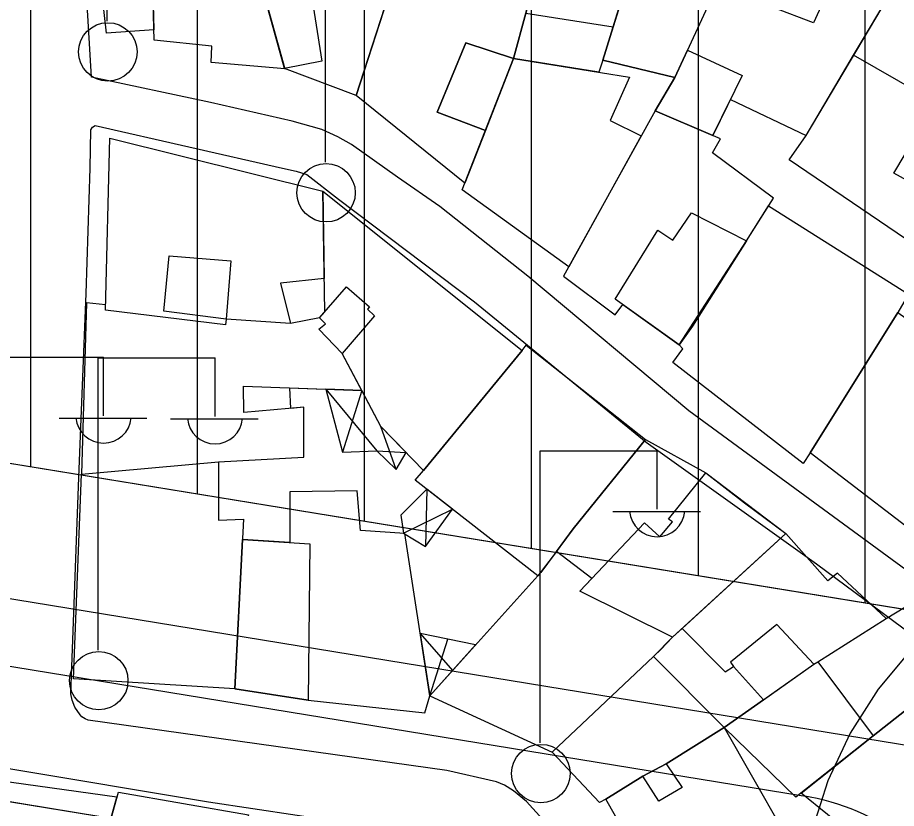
# Model space of a CAD drawing. Extents: x 417997 to 421451, y 4451742 to 4455216.
# Drawn here: x 419472 to 419524.6, y 4453182.9 to 4453230.3 of the extents above; entities that cross this region are included whole.
import ezdxf

# ---------------------------------------------------------------- set-up
doc = ezdxf.new("R2010")
doc.units = 0
for name, color, linetype in [('ADAKENARI', 7, 'Continuous'), ('B_Mesken', 7, 'Continuous'), ('B_Sundurma', 7, 'Continuous'), ('B_Teras', 7, 'Continuous'), ('KALDIRIM', 7, 'Continuous'), ('KD_KAV_25', 7, 'Continuous'), ('PL_KON_MEV_350', 7, 'Continuous'), ('S_Elektrik_Diregi', 7, 'Continuous'), ('TR_ORTAYOGUNKONUT', 7, 'Continuous'), ('Yol_Sose', 7, 'Continuous')]:
    doc.layers.add(name, color=color, linetype=linetype)

msp = doc.modelspace()

# ---------------------------------------------------------------- linework, layer by layer
at = {"layer": 'ADAKENARI'}
for p, q in [((419538.425, 4453192.648), (419256.318, 4453238.725)), ((419538.425, 4453192.648), (419256.318, 4453238.725)), ((419340.372, 4453204.731), (419516.46, 4453175.97)), ((419340.372, 4453204.731), (419516.46, 4453175.97))]:
    msp.add_line(p, q, dxfattribs=at)
at = {"layer": 'B_Mesken'}
for points in [[(419479.91, 4453238.81), (419484.684, 4453239.143), (419487.993, 4453227.225), (419483.588, 4453227.599), (419483.635, 4453228.578), (419480.173, 4453228.936)], [(419480.156, 4453229.555), (419477.315, 4453229.354), (419476.803, 4453233.98), (419477.173, 4453234.266), (419476.709, 4453238.631), (419479.911, 4453238.765)], [(419484.783, 4453238.788), (419496.257, 4453237.895), (419492.281, 4453225.619), (419487.99, 4453227.235), (419487.993, 4453227.225), (419486.642, 4453232.093)], [(419503.323, 4453234.006), (419504.584, 4453238.355), (419509.935, 4453237.054), (419508.59, 4453232.699), (419507.675, 4453229.733), (419507.061, 4453227.747), (419506.811, 4453227.014), (419501.709, 4453227.841), (419502.447, 4453230.545)], [(419496.257, 4453237.895), (419504.113, 4453236.73), (419503.323, 4453234.006), (419503.053, 4453232.938), (419502.447, 4453230.545), (419501.709, 4453227.841), (419500.021, 4453223.522), (419498.788, 4453220.366), (419492.281, 4453225.619), (419494.978, 4453233.945)], [(419515.311, 4453235.225), (419509.935, 4453237.054), (419507.061, 4453227.747), (419511.365, 4453226.703), (419510.19, 4453224.707), (419513.639, 4453223.218), (419514.705, 4453225.388), (419519.235, 4453223.224), (419524.541, 4453232.196), (419521.233, 4453233.382), (419521.354, 4453233.647), (419518.975, 4453234.554), (419518.861, 4453234.309), (419515.474, 4453235.556)], [(419519.235, 4453223.224), (419522.08, 4453228.035), (419524.541, 4453232.196), (419533.192, 4453226.992), (419528.228, 4453218.901), (419526.311, 4453216.27), (419518.219, 4453221.774), (419519.235, 4453223.224)], [(419505.015, 4453215.358), (419498.63, 4453219.962), (419501.709, 4453227.841), (419508.659, 4453226.714), (419507.496, 4453224.131), (419509.353, 4453223.194)], [(419516.761, 4453218.652), (419517.274, 4453219.467), (419513.629, 4453222.189), (419514.094, 4453223.021), (419510.19, 4453224.707), (419504.7, 4453214.789), (419507.79, 4453212.485), (419508.246, 4453213.094), (419511.635, 4453210.685), (419512.418, 4453211.794), (419515.67, 4453216.917), (419516.761, 4453218.652)], [(419490.279, 4453219.878), (419490.361, 4453214.663), (419487.742, 4453214.368), (419488.337, 4453211.95), (419484.492, 4453212.224), (419484.452, 4453211.869), (419477.259, 4453212.747), (419477.521, 4453223.066)], [(419490.392, 4453212.654), (419490.279, 4453219.878), (419502.217, 4453210.339), (419496.312, 4453203.141), (419493.763, 4453205.794), (419491.428, 4453210.157), (419490.032, 4453211.61), (419490.437, 4453211.935), (419490.079, 4453212.296)], [(419516.987, 4453219.01), (419525.368, 4453213.71), (419524.724, 4453212.625), (419519.469, 4453204.208), (419519.056, 4453203.563), (419511.251, 4453209.614), (419511.851, 4453210.439), (419511.635, 4453210.685), (419515.67, 4453216.917)], [(419488.362, 4453206.868), (419488.305, 4453208.102), (419492.608, 4453207.952), (419491.428, 4453210.157), (419490.032, 4453211.61), (419490.437, 4453211.935), (419490.079, 4453212.296), (419488.337, 4453211.95), (419484.492, 4453212.224), (419484.452, 4453211.869), (419477.259, 4453212.747), (419477.267, 4453213.07), (419476.126, 4453213.192), (419475.827, 4453202.92), (419484.03, 4453203.661), (419489.146, 4453203.952), (419489.143, 4453206.935)], [(419524.724, 4453212.625), (419529.538, 4453209.207), (419528.229, 4453207.583), (419531.898, 4453204.869), (419527.594, 4453197.97), (419519.469, 4453204.208)], [(419502.217, 4453210.339), (419502.458, 4453210.654), (419509.604, 4453205.001), (419505.275, 4453199.657), (419503.341, 4453197.041), (419503.153, 4453196.841), (419495.813, 4453202.57), (419496.312, 4453203.141), (419502.217, 4453210.339)], [(419506.4, 4453196.683), (419504.269, 4453198.297), (419505.275, 4453199.657), (419509.604, 4453205.001), (419513.215, 4453203.008), (419518.013, 4453199.381), (419511.803, 4453193.679), (419511.229, 4453193.152), (419505.681, 4453195.925)], [(419475.827, 4453202.92), (419484.03, 4453203.661), (419484.029, 4453200.169), (419485.523, 4453200.232), (419485.006, 4453190.062), (419475.347, 4453190.665)], [(419488.305, 4453201.877), (419488.301, 4453198.836), (419485.461, 4453199.022), (419485.006, 4453190.062), (419489.4, 4453189.393), (419496.397, 4453188.633), (419496.686, 4453189.648), (419495.191, 4453199.383), (419492.532, 4453199.55), (419492.334, 4453201.934)], [(419519.941, 4453191.682), (419524.022, 4453194.281), (419521.11, 4453196.994), (419520.535, 4453196.529), (419518.013, 4453199.381), (419511.803, 4453193.679), (419511.229, 4453193.152), (419510.542, 4453192.451), (419510.098, 4453191.997), (419514.322, 4453187.746), (419516.679, 4453189.41), (419519.695, 4453191.545)], [(419503.153, 4453196.841), (419496.686, 4453189.648), (419504.023, 4453186.261), (419510.098, 4453191.997), (419511.229, 4453193.152), (419505.681, 4453195.925), (419506.4, 4453196.683), (419504.269, 4453198.297)], [(419524.022, 4453194.281), (419525.149, 4453194.958), (419528.803, 4453191.625), (419523.248, 4453187.244), (419518.618, 4453183.565), (419514.322, 4453187.746), (419516.679, 4453189.41), (419519.695, 4453191.545), (419519.941, 4453191.682), (419524.022, 4453194.281)], [(419510.098, 4453191.997), (419514.322, 4453187.746), (419510.855, 4453185.579), (419509.46, 4453184.829), (419507.228, 4453183.463), (419506.859, 4453183.257), (419504.023, 4453186.261)], [(419528.803, 4453191.625), (419531.967, 4453188.805), (419523.67, 4453179.973), (419518.936, 4453183.817), (419523.248, 4453187.244)], [(419510.855, 4453185.579), (419514.322, 4453187.746), (419519.489, 4453178.688), (419518.513, 4453178.196), (419511.99, 4453174.934), (419510.283, 4453178.087), (419507.228, 4453183.463), (419509.46, 4453184.829)], [(419477.944, 4453183.57), (419470.025, 4453184.675), (419465.602, 4453171.002), (419473.913, 4453169.03)], [(419473.711, 4453168.303), (419478.031, 4453183.883), (419485.82, 4453182.514), (419481.938, 4453167.185), (419478.439, 4453168.036), (419478.075, 4453167.002)]]:
    msp.add_lwpolyline(points, close=True, dxfattribs=at)
at = {"layer": 'B_Sundurma'}
for p, q in [((419490.463, 4453208.027), (419493.507, 4453204.329)), ((419492.608, 4453207.952), (419491.466, 4453204.245)), ((419494.667, 4453203.204), (419493.763, 4453205.794)), ((419493.507, 4453204.329), (419495.273, 4453204.222)), ((419496.512, 4453202.024), (419496.434, 4453198.586)), ((419495.108, 4453199.388), (419498.042, 4453200.83)), ((419496.113, 4453193.38), (419498.055, 4453191.171)), ((419496.686, 4453189.648), (419497.768, 4453193.037))]:
    msp.add_line(p, q, dxfattribs=at)
for points in [[(419492.608, 4453207.952), (419490.463, 4453208.027), (419491.466, 4453204.245), (419493.507, 4453204.329), (419494.667, 4453203.204), (419495.273, 4453204.222), (419493.763, 4453205.794)], [(419496.512, 4453202.024), (419494.949, 4453200.47), (419495.108, 4453199.388), (419496.434, 4453198.586), (419498.042, 4453200.83)], [(419496.686, 4453189.648), (419499.424, 4453192.693), (419496.113, 4453193.38)]]:
    msp.add_lwpolyline(points, close=True, dxfattribs=at)
at = {"layer": 'B_Teras'}
for points in [[(419507.061, 4453227.747), (419509.935, 4453237.054), (419515.311, 4453235.225), (419511.365, 4453226.703)], [(419517.267, 4453230.885), (419518.975, 4453234.554), (419521.354, 4453233.647), (419519.669, 4453229.972)], [(419494.978, 4453233.945), (419503.053, 4453232.938), (419502.447, 4453230.545), (419501.709, 4453227.841), (419498.852, 4453228.783), (419497.131, 4453224.625), (419500.021, 4453223.522), (419498.788, 4453220.366), (419492.281, 4453225.619)], [(419487.99, 4453227.235), (419486.642, 4453232.093), (419489.476, 4453232.399), (419490.225, 4453227.674)], [(419522.08, 4453228.035), (419524.541, 4453232.196), (419533.192, 4453226.992), (419528.228, 4453218.901), (419524.493, 4453220.965), (419525.785, 4453223.138), (419527.648, 4453222.136), (419528.854, 4453224.138)], [(419501.709, 4453227.841), (419502.447, 4453230.545), (419507.675, 4453229.733), (419507.061, 4453227.747), (419506.811, 4453227.014)], [(419498.852, 4453228.783), (419501.709, 4453227.841), (419500.021, 4453223.522), (419497.131, 4453224.625)], [(419510.19, 4453224.707), (419511.365, 4453226.703), (419512.122, 4453228.337), (419515.407, 4453226.816), (419513.639, 4453223.218)], [(419515.67, 4453216.917), (419512.418, 4453211.794), (419511.635, 4453210.685), (419507.797, 4453213.412), (419510.347, 4453217.543), (419511.244, 4453216.952), (419512.374, 4453218.593)], [(419480.747, 4453212.705), (419481.066, 4453216.017), (419484.765, 4453215.707), (419484.492, 4453212.224)], [(419491.428, 4453210.157), (419490.032, 4453211.61), (419490.437, 4453211.935), (419490.079, 4453212.296), (419491.704, 4453214.152), (419493.083, 4453212.95), (419492.963, 4453212.809), (419493.372, 4453212.417)], [(419484.03, 4453203.661), (419489.146, 4453203.952), (419489.143, 4453206.935), (419485.55, 4453206.625), (419485.536, 4453208.198), (419492.608, 4453207.952), (419491.428, 4453210.157), (419490.032, 4453211.61), (419490.437, 4453211.935), (419490.079, 4453212.296), (419488.337, 4453211.95), (419484.492, 4453212.224), (419484.452, 4453211.869), (419477.259, 4453212.747), (419477.267, 4453213.07), (419476.126, 4453213.192), (419475.827, 4453202.92)], [(419515.534, 4453201.218), (419518.013, 4453199.381), (419511.229, 4453193.152), (419505.681, 4453195.925), (419509.557, 4453200.012), (419510.464, 4453199.167), (419511.227, 4453200.065), (419510.994, 4453200.231), (419513.215, 4453203.008)], [(419485.461, 4453199.022), (419489.503, 4453198.757), (419489.4, 4453189.393), (419485.006, 4453190.062)], [(419516.679, 4453189.41), (419519.695, 4453191.545), (419517.475, 4453193.924), (419514.704, 4453191.663), (419514.879, 4453191.409)], [(419514.322, 4453187.746), (419510.098, 4453191.997), (419511.229, 4453193.152), (419511.803, 4453193.679), (419514.391, 4453191.074), (419514.879, 4453191.409), (419516.679, 4453189.41)], [(419519.695, 4453191.545), (419519.941, 4453191.682), (419523.248, 4453187.244), (419518.618, 4453183.565), (419514.322, 4453187.746)], [(419511.803, 4453184.143), (419510.403, 4453183.326), (419509.46, 4453184.829), (419510.855, 4453185.579)]]:
    msp.add_lwpolyline(points, close=True, dxfattribs=at)
at = {"layer": 'KALDIRIM'}
for p, q in [((419389.848, 4453208.809), (419533.584, 4453185.332)), ((419389.848, 4453208.809), (419533.584, 4453185.332)), ((419389.63, 4453204.792), (419519.061, 4453183.651)), ((419389.63, 4453204.792), (419519.061, 4453183.651))]:
    msp.add_line(p, q, dxfattribs=at)
msp.add_arc((419516.778, 4453169.672), 14.165, 331.5469, 80.7236, dxfattribs=at)
msp.add_arc((419516.778, 4453169.672), 14.165, 331.5469, 80.7236, dxfattribs=at)
at = {"layer": 'KD_KAV_25'}
for p, q in [((419525.559, 4453192.469), (419523.558, 4453190.05)), ((419525.559, 4453192.469), (419523.558, 4453190.05)), ((419523.558, 4453190.05), (419521.876, 4453187.399)), ((419523.558, 4453190.05), (419521.876, 4453187.399)), ((419521.876, 4453187.399), (419520.539, 4453184.559)), ((419521.876, 4453187.399), (419520.539, 4453184.559)), ((419520.539, 4453184.559), (419519.569, 4453181.573)), ((419520.539, 4453184.559), (419519.569, 4453181.573))]:
    msp.add_line(p, q, dxfattribs=at)
at = {"layer": 'PL_KON_MEV_350'}
for points in [[(419660.82, 4453311.511), (419569.02, 4453203.864), (419566.405, 4453201.13), (419563.496, 4453198.712), (419560.331, 4453196.641), (419556.951, 4453194.943), (419553.4, 4453193.641), (419549.723, 4453192.751), (419545.969, 4453192.286), (419542.186, 4453192.252), (419538.425, 4453192.648), (419256.318, 4453238.725)], [(419340.372, 4453204.731), (419516.46, 4453175.97), (419521.565, 4453165.566), (419457.346, 4453047.058)]]:
    msp.add_lwpolyline(points, dxfattribs=at)
at = {"layer": 'S_Elektrik_Diregi'}
for p, q in [((419477.365, 4453230.067), (419477.365, 4453247.567)), ((419490.436, 4453221.627), (419490.436, 4453239.127)), ((419470.142, 4453209.932), (419477.142, 4453209.932)), ((419476.819, 4453192.39), (419476.819, 4453209.89)), ((419476.819, 4453209.89), (419483.819, 4453209.89)), ((419477.142, 4453206.432), (419477.142, 4453209.932)), ((419483.819, 4453206.39), (419483.819, 4453209.89)), ((419474.482, 4453206.292), (419479.732, 4453206.292)), ((419481.159, 4453206.25), (419486.409, 4453206.25)), ((419503.306, 4453186.824), (419503.306, 4453204.324)), ((419503.306, 4453204.324), (419510.306, 4453204.324)), ((419510.306, 4453200.824), (419510.306, 4453204.324)), ((419507.646, 4453200.684), (419512.896, 4453200.684))]:
    msp.add_line(p, q, dxfattribs=at)
for centre in [(419477.401, 4453228.232), (419490.472, 4453219.791), (419476.855, 4453190.555), (419503.342, 4453184.989)]:
    msp.add_circle(centre, 1.75, dxfattribs=at)
for centre in [(419477.143, 4453206.445), (419483.82, 4453206.403), (419510.306, 4453200.837)]:
    msp.add_arc(centre, 1.658, 184.8384, 355.1464, dxfattribs=at)
at = {"layer": 'TR_ORTAYOGUNKONUT'}
for p, q in [((419472.78, 4453203.37), (419472.78, 4453267.009)), ((419472.78, 4453203.37), (419472.78, 4453267.009)), ((419482.78, 4453201.736), (419482.78, 4453237.99)), ((419482.78, 4453201.736), (419482.78, 4453237.99)), ((419492.78, 4453200.103), (419492.78, 4453236.416)), ((419492.78, 4453200.103), (419492.78, 4453236.416)), ((419502.78, 4453198.47), (419502.78, 4453234.842)), ((419502.78, 4453198.47), (419502.78, 4453234.842)), ((419512.78, 4453196.836), (419512.78, 4453233.268)), ((419512.78, 4453196.836), (419512.78, 4453233.268)), ((419522.78, 4453195.203), (419522.78, 4453231.694)), ((419522.78, 4453195.203), (419522.78, 4453231.694))]:
    msp.add_line(p, q, dxfattribs=at)
at = {"layer": 'Yol_Sose'}
for points in [[(419476.422, 4453226.721), (419476.066, 4453232.778)], [(419553.6, 4453208.827), (419553.116, 4453205.01), (419551.977, 4453200.71), (419551.714, 4453200.049), (419551.428, 4453199.627), (419551.116, 4453199.225), (419547.587, 4453194.844), (419541.526, 4453187.23), (419540.617, 4453186.14), (419540.527, 4453186.096), (419540.308, 4453186.02), (419540.207, 4453186.005), (419540.104, 4453186.021), (419525.796, 4453196.748), (419512.208, 4453206.724), (419502.553, 4453214.797), (419497.293, 4453218.97), (419494.761, 4453220.718), (419491.989, 4453222.677), (419491.171, 4453223.144), (419490.215, 4453223.588), (419488.45, 4453224.084), (419483.548, 4453225.193), (419476.422, 4453226.721)], [(419475.661, 4453202.723), (419476.092, 4453213.754), (419476.343, 4453221.271), (419476.385, 4453223.563), (419476.474, 4453223.721), (419476.646, 4453223.819), (419487.871, 4453221.258), (419488.686, 4453221.087), (419489.327, 4453220.892), (419491.226, 4453219.406), (419499.371, 4453213.261), (419509.642, 4453204.848), (419519.863, 4453197.561), (419531.349, 4453189.018)], [(419343.769, 4453199.201), (419342.703, 4453201.933), (419342.606, 4453202.269), (419342.582, 4453202.495), (419342.624, 4453202.752), (419342.706, 4453202.925), (419342.848, 4453203.121), (419343.053, 4453203.289), (419343.266, 4453203.394), (419343.928, 4453203.64), (419346.289, 4453203.844), (419362.967, 4453202.954), (419390.183, 4453199.613), (419396.09, 4453198.75), (419409.076, 4453195.496), (419420.506, 4453192.979), (419431.316, 4453191.053), (419445.611, 4453188.704), (419448.825, 4453188.42), (419451.49, 4453188.36), (419455.367, 4453187.984), (419460.844, 4453187.224), (419471.34, 4453185.319), (419483.429, 4453183.292)], [(419517.726, 4453165.941), (419512.278, 4453171.652), (419505.361, 4453180.13), (419502.481, 4453183.318), (419501.697, 4453183.961), (419501.157, 4453184.286), (419500.681, 4453184.488), (419497.706, 4453185.168), (419476.211, 4453188.18), (419476.049, 4453188.268), (419475.836, 4453188.397), (419475.744, 4453188.504), (419475.419, 4453188.964), (419475.255, 4453189.382), (419475.175, 4453189.766), (419475.661, 4453202.723)], [(419483.429, 4453183.292), (419496.706, 4453181.297), (419497.923, 4453181.035), (419498.269, 4453180.906), (419498.964, 4453180.497), (419500.87, 4453178.443), (419507.129, 4453171.693)]]:
    msp.add_lwpolyline(points, dxfattribs=at)

doc.saveas('drawing.dxf')
